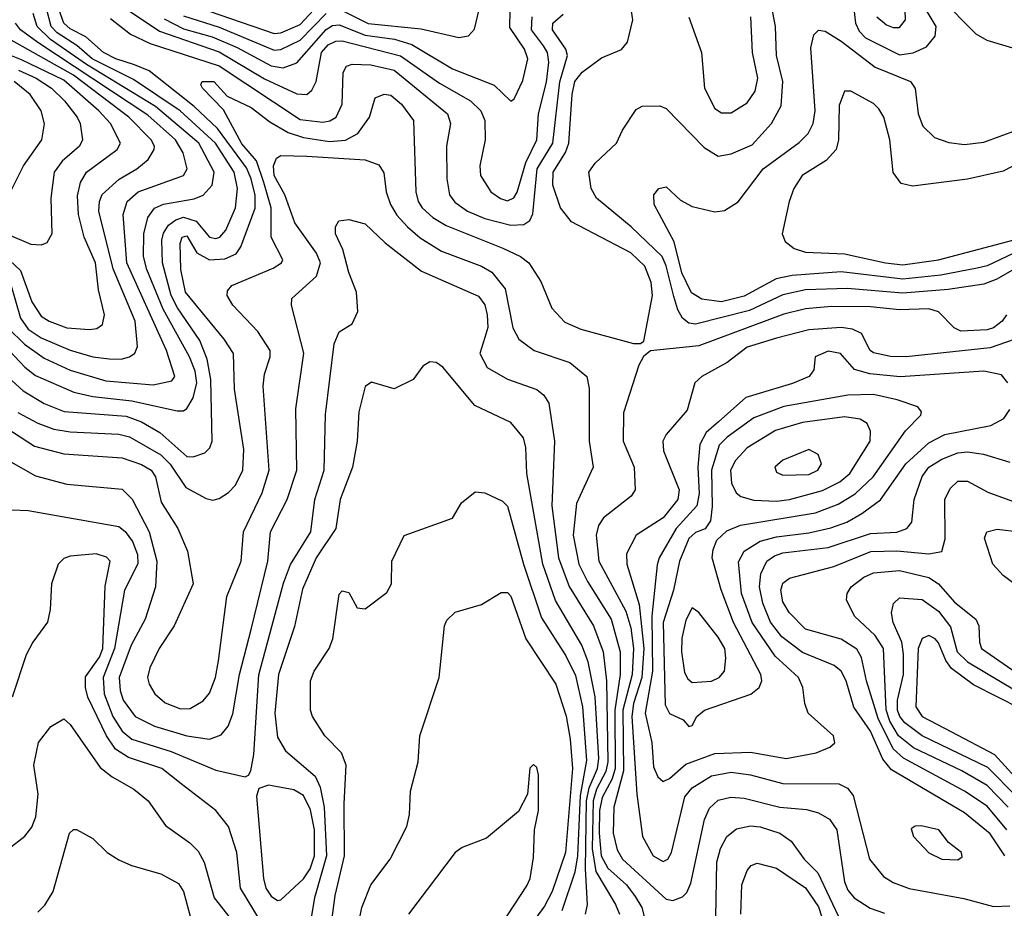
# Model space of a CAD drawing. Extents: x 997026 to 1115308, y 536381 to 619039.
# Tile 325 of 484: x 1024529 to 1027568, y 594683 to 597426. Entities that reach past the tile are written whole.
import ezdxf

# ---------------------------------------------------------------- set-up
doc = ezdxf.new("R2010")
doc.units = 0

msp = doc.modelspace()

# ---------------------------------------------------------------- linework, layer by layer
at = {"layer": '0CON20XD'}
for points in [[(1027099.1, 597505), (1027108.5, 597415), (1027120.6, 597390.6), (1027140, 597370), (1027245, 597317.8), (1027286.9, 597323.1), (1027327.9, 597342.1), (1027355.2, 597374.8), (1027357.5, 597405), (1027309.9, 597485)], [(1027595, 597337.8), (1027515, 597362), (1027481, 597381), (1027368.9, 597495)], [(1024465, 596180.6), (1024575, 596109.4), (1024665, 596085.6), (1024845, 596073.2), (1024905, 596053.3), (1024935.3, 596035), (1024948, 596015), (1024966.3, 595936.3), (1025017.6, 595855), (1025047.5, 595785), (1025064.4, 595685), (1025006.2, 595555), (1024959.7, 595485), (1024930.8, 595425), (1024924.1, 595395), (1024928.4, 595375), (1024946.2, 595345), (1024977.7, 595317.7), (1025025, 595298.4), (1025055, 595300), (1025095, 595323.8), (1025115, 595347.5), (1025133.4, 595395), (1025142.9, 595447.1), (1025168.8, 595645), (1025212.8, 595755), (1025220.3, 595845), (1025277.5, 595965), (1025299.3, 596035), (1025280.2, 596295), (1025285, 596332), (1025302.1, 596385), (1025301.8, 596405), (1025263.7, 596463.7), (1025186.9, 596545), (1025169.2, 596575), (1025170.8, 596589.2), (1025183.6, 596605), (1025311.6, 596658.4), (1025337.5, 596675), (1025341.8, 596685), (1025305.2, 596755), (1025305.1, 596845), (1025282.9, 596922.9), (1025259.8, 596989.8), (1025215, 597042.8), (1025158, 597148), (1025093.1, 597215), (1025088.5, 597225), (1025092.5, 597235), (1025128.5, 597235), (1025169.7, 597189.7), (1025243.9, 597155), (1025300.8, 597110.8), (1025357.9, 597077.9), (1025405, 597062.2), (1025485, 597049.7), (1025535, 597054.4), (1025573.1, 597075), (1025609.2, 597125), (1025626.7, 597185), (1025653.8, 597196.2), (1025675, 597192.9), (1025707.2, 597165), (1025744.7, 597114.7), (1025752.3, 596895), (1025759.5, 596865), (1025771.6, 596845), (1025804.7, 596815), (1025845, 596790.2), (1026020.3, 596720.3), (1026074.8, 596694.8), (1026101.1, 596675), (1026137.9, 596617.9), (1026171.2, 596535), (1026212, 596492), (1026260.7, 596470.7), (1026424.1, 596425.9), (1026445, 596426.2), (1026456.1, 596433.9), (1026482.8, 596575), (1026477.9, 596615), (1026459.1, 596665), (1026415, 596706.7), (1026232.2, 596802.2), (1026198.3, 596845), (1026174.8, 596915), (1026175.9, 596955), (1026213.8, 597016.2), (1026224.6, 597045), (1026234.1, 597195), (1026242.9, 597235), (1026265, 597263.7), (1026325, 597308.4), (1026386.5, 597333.5), (1026405, 597356), (1026421.8, 597425), (1026412.7, 597485)], [(1024505, 596312.2), (1024540, 596280), (1024605, 596241.6), (1024666.7, 596216.7), (1024857.6, 596202.4), (1024904.9, 596184.9), (1024962.1, 596152.1), (1025045, 596077.7), (1025065, 596076.2), (1025100.7, 596089.3), (1025115.7, 596104.3), (1025122.9, 596125), (1025119.4, 596315), (1025108.1, 596378.1), (1025085.3, 596435.3), (1025016.4, 596536.4), (1024996.8, 596575), (1024969.9, 596675), (1024968.2, 596745), (1024972.9, 596767.1), (1024988.4, 596791.6), (1025011.4, 596808.6), (1025035, 596816), (1025074, 596804), (1025115, 596754.4), (1025135, 596750.4), (1025147.1, 596755), (1025165, 596776.2), (1025194.8, 596845), (1025201.6, 596905), (1025191.1, 596955), (1025133.6, 597045), (1025024.9, 597144.9), (1024880.8, 597240.8), (1024752.7, 597305), (1024705.7, 597345.7), (1024645.3, 597385), (1024626.8, 597405), (1024611, 597465)], [(1024855, 597461), (1024960.4, 597390.4), (1025145, 597326.7), (1025285, 597243.8), (1025385, 597196.5), (1025415, 597195.3), (1025431.2, 597208.8), (1025444.3, 597235), (1025460.6, 597325), (1025481.6, 597348.4), (1025505, 597359.9), (1025525, 597360.6), (1025704.2, 597314.2), (1025825, 597229.7), (1025920.9, 597175), (1025952.1, 597145), (1025964.8, 597115), (1025966, 597055), (1025949.5, 596975), (1025951.4, 596945), (1025983.6, 596895), (1026013.5, 596873.5), (1026035, 596867.1), (1026053.9, 596876.1), (1026065, 596893.1), (1026091.9, 596985), (1026125.4, 597055), (1026130.8, 597135), (1026155, 597233.1), (1026162.1, 597295), (1026158.5, 597325), (1026145.5, 597345), (1026109.1, 597395), (1026110.7, 597435)], [(1025045, 597475.7), (1025315, 597383.3), (1025335, 597385.7), (1025395, 597411.5), (1025465, 597486.3)], [(1025525, 597454), (1025605, 597413.9), (1025767.9, 597397.9), (1025885, 597370.9), (1025914.4, 597375.6), (1025933.3, 597396.7), (1025951.1, 597475)], [(1027633.1, 596675), (1027544.9, 596625.1), (1027505, 596610), (1027395, 596593.2), (1027255, 596582), (1027083.6, 596596.4), (1026955, 596592.2), (1026885, 596576.9), (1026781.7, 596528.3), (1026615, 596486), (1026595, 596488.7), (1026574.9, 596504.9), (1026560.3, 596530.3), (1026548.5, 596571.5), (1026525, 596666.2), (1026511.7, 596695), (1026416.4, 596786.4), (1026309.1, 596875), (1026293.5, 596905), (1026285.5, 596955), (1026305, 596982.5), (1026371.4, 597045), (1026390, 597085), (1026431.7, 597148.3), (1026450.7, 597159.3), (1026505, 597160), (1026525, 597151.9), (1026641.7, 597031.7), (1026685, 597004.6), (1026725, 597011.6), (1026790.1, 597039.9), (1026850, 597105), (1026879.8, 597160.2), (1026884.8, 597235), (1026865.5, 597315.5), (1026862.1, 597405), (1026849.6, 597469.6)], [(1024435, 596469.8), (1024545, 596353.2), (1024577.5, 596327.5), (1024695.9, 596275.9), (1024755, 596263), (1024875, 596249.9), (1025015, 596218.8), (1025035, 596218.8), (1025045, 596225.8), (1025065, 596258.4), (1025075.9, 596305), (1025071.1, 596341.1), (1025053.5, 596385), (1024972.3, 596532.3), (1024921.7, 596655), (1024911.7, 596695), (1024912.8, 596765), (1024924.9, 596815.1), (1024945, 596843.7), (1024973.2, 596856.8), (1025067.6, 596872.4), (1025095.9, 596884.1), (1025123.2, 596915), (1025129.3, 596955), (1025082.2, 597045), (1024948.4, 597158.4), (1024735, 597287.1), (1024624.2, 597365), (1024583.1, 597405), (1024570.5, 597445)], [(1024523.3, 596213.3), (1024585, 596180.3), (1024635, 596162), (1024685, 596153.7), (1024835, 596146.7), (1024867.8, 596137.8), (1024965, 596082.7), (1024993.5, 596053.5), (1025041.5, 595981.5), (1025105, 595947.5), (1025125, 595942.3), (1025145, 595948.2), (1025173.4, 595966.6), (1025195, 595989.6), (1025218.4, 596035), (1025220.9, 596099.1), (1025192.2, 596285), (1025189.1, 596395), (1025159.9, 596439.9), (1025041.3, 596585), (1025027, 596655), (1025024.2, 596735), (1025030.9, 596755), (1025045, 596758.2), (1025076.3, 596706.3), (1025115, 596684.3), (1025162.2, 596687.8), (1025197, 596703), (1025211.4, 596725), (1025256, 596844), (1025255.6, 596884.4), (1025243.5, 596935), (1025229, 596969), (1025139.9, 597089.9), (1025067.9, 597157.9), (1024928.3, 597268.3), (1024883.4, 597286.6), (1024826.3, 597305), (1024787.9, 597325), (1024733.3, 597373.3), (1024685, 597397.2), (1024665.1, 597415), (1024650.9, 597455)], [(1024809.5, 597429.5), (1024871.6, 597381.6), (1024932, 597352), (1025145, 597283), (1025395, 597118.1), (1025465, 597109.8), (1025486.5, 597113.5), (1025505.9, 597125), (1025524.4, 597165), (1025527.6, 597262.4), (1025537.8, 597282.2), (1025555, 597288.4), (1025613.2, 597286.8), (1025685, 597270.1), (1025849.2, 597135), (1025858.9, 597105), (1025846.9, 597035), (1025847.9, 596935), (1025855.7, 596885.7), (1025872.2, 596862.2), (1025911.5, 596835), (1025965, 596812.5), (1026045, 596791.5), (1026085, 596793.5), (1026103.9, 596806.1), (1026113.2, 596826.8), (1026126, 596965), (1026174.9, 597045), (1026196.1, 597233.9), (1026219.7, 597315), (1026214.8, 597335), (1026173.4, 597395), (1026174.4, 597415), (1026206.9, 597443.1)], [(1024975, 597428.5), (1025035, 597398), (1025122.9, 597372.9), (1025199.9, 597339.9), (1025305, 597283.1), (1025342.5, 597277.5), (1025385, 597292.5), (1025475, 597395.1), (1025495, 597407.6), (1025515, 597409.9), (1025595, 597378), (1025686.1, 597366.1), (1025739.3, 597349.3), (1025865, 597274.1), (1025993.3, 597223.3), (1026045, 597174), (1026055, 597182), (1026081.9, 597238.1), (1026097.7, 597305), (1026087.2, 597335), (1026042, 597402), (1026042.6, 597455)], [(1025035, 597438), (1025145, 597402.9), (1025315, 597331.3), (1025335, 597334.1), (1025395, 597362.4), (1025475, 597445.4)], [(1026595, 597433.3), (1026633.3, 597325), (1026643.2, 597215), (1026675, 597151.8), (1026695, 597138.7), (1026725, 597138), (1026775, 597168.8), (1026798.9, 597205), (1026807.2, 597245), (1026790.7, 597325), (1026785.9, 597435)], [(1027175, 597434.3), (1027205, 597410), (1027225, 597401.6), (1027245, 597401.6), (1027262.9, 597425), (1027261.9, 597455)], [(1024493.4, 596473.4), (1024544, 596424), (1024605, 596381.2), (1024685, 596343.6), (1024795, 596310.9), (1024941.4, 596298.6), (1024998.6, 596311.4), (1025007.8, 596325), (1024981.8, 596405), (1024860.1, 596675), (1024848.9, 596825), (1024861.1, 596865), (1024895, 596894.8), (1025035, 596945.4), (1025046.2, 596965), (1025034, 597015), (1025009.7, 597055), (1024925, 597131.2), (1024585.4, 597355), (1024531.5, 597395), (1024516.2, 597415)], [(1024501.2, 596611.2), (1024531.4, 596505), (1024555, 596470.9), (1024595, 596444.1), (1024685, 596406.2), (1024755, 596385.5), (1024805, 596378.7), (1024841.9, 596378.1), (1024868.1, 596385), (1024885, 596396.7), (1024892.4, 596417.6), (1024885.4, 596495), (1024817.3, 596657.3), (1024773.8, 596835), (1024775.2, 596865), (1024784.1, 596885.9), (1024836.4, 596933.6), (1024891.1, 596965), (1024925.9, 596994.1), (1024944.7, 597025), (1024945.7, 597035), (1024934.8, 597055), (1024866.2, 597125), (1024695, 597255), (1024461.9, 597385)], [(1027595.7, 596704.3), (1027515, 596666.5), (1027485, 596658.5), (1027372.2, 596637.8), (1027255, 596625.3), (1027065, 596647.1), (1026913.5, 596636.5), (1026864.5, 596625.5), (1026765, 596572.1), (1026695, 596554.9), (1026635, 596562.9), (1026603.1, 596583.1), (1026572.8, 596645), (1026549.7, 596739.7), (1026487.5, 596855), (1026486.9, 596885), (1026502, 596905), (1026525, 596910), (1026568.8, 596868.8), (1026605, 596849.5), (1026675, 596832.5), (1026705, 596836.5), (1026746.4, 596863.6), (1026824, 596965), (1026935, 597046.6), (1026963.1, 597075), (1026978.1, 597105), (1026984.4, 597145), (1026971.1, 597338.9), (1026980.6, 597379.4), (1026995, 597393.8), (1027015, 597390.8), (1027065, 597359.7), (1027169.2, 597279.2), (1027278.5, 597235), (1027293.2, 597213.2), (1027302.6, 597135), (1027316.9, 597096.9), (1027352.5, 597062.5), (1027397, 597047), (1027445, 597041.1), (1027505, 597047.9), (1027605.5, 597085)], [(1024417.8, 596757.8), (1024531.7, 596651.7), (1024566.2, 596555), (1024595, 596511.2), (1024620, 596495), (1024675, 596475.2), (1024745, 596469.8), (1024766.9, 596473.1), (1024784.5, 596485), (1024790.7, 596515), (1024772.5, 596592.5), (1024762.7, 596675), (1024728.1, 596755), (1024710.3, 596825), (1024707.7, 596882.3), (1024717.1, 596922.9), (1024735.2, 596954.8), (1024801.8, 597005), (1024830, 597025), (1024840.6, 597045), (1024809, 597105), (1024773, 597145), (1024665, 597239.2), (1024535, 597302.3), (1024415, 597349.7)], [(1024525, 597270.2), (1024580.4, 597245), (1024626.9, 597215), (1024667.9, 597175), (1024706.7, 597125), (1024716.2, 597105), (1024722.8, 597055), (1024713.4, 597035), (1024660.4, 596989.6), (1024635.2, 596954.8), (1024624.8, 596875), (1024628.5, 596765), (1024612.7, 596737.3), (1024595, 596730), (1024565, 596731.9), (1024495, 596761.3)], [(1024505, 596902.9), (1024540.9, 596975), (1024597.2, 597055), (1024605.3, 597104.7), (1024595.2, 597145), (1024561.3, 597195), (1024511.9, 597235)], [(1027751.1, 597055), (1027565, 596957.9), (1027455, 596933.6), (1027285, 596912.2), (1027250.2, 596920.2), (1027225, 596953.8), (1027215.4, 597055), (1027196.2, 597125), (1027180.6, 597150.6), (1027165, 597167.1), (1027095, 597205.6), (1027075, 597205.6), (1027058.8, 597161.2), (1027056.1, 597055), (1027048.8, 597025), (1027018.7, 596991.3), (1026943.9, 596945), (1026919.1, 596905), (1026904.1, 596865), (1026882.2, 596765), (1026891.4, 596741.4), (1026919.6, 596719.6), (1026955, 596708), (1027075, 596703.4), (1027201.4, 596675), (1027255, 596669), (1027365.1, 596684.9), (1027594.5, 596745.5)], [(1024494.8, 596064.8), (1024578.4, 596018.4), (1024675, 595992.3), (1024845, 595976.6), (1024876.1, 595946.1), (1024929, 595845), (1024952.4, 595755), (1024948.2, 595675), (1024916.2, 595575), (1024873.2, 595495), (1024836, 595395), (1024839.1, 595355), (1024848.8, 595325), (1024885.9, 595275), (1024945, 595245.5), (1025045, 595215.2), (1025115, 595204.8), (1025151.5, 595218.5), (1025172.9, 595245), (1025186.8, 595283.2), (1025207.1, 595405), (1025243.6, 595543.6), (1025295.5, 595755), (1025303.5, 595845), (1025354.8, 595945), (1025384.3, 596035), (1025381.6, 596225), (1025406.6, 596396.6), (1025368.5, 596545), (1025369.4, 596565), (1025445, 596634.6), (1025457.6, 596675), (1025445.6, 596705), (1025378.8, 596798.8), (1025347.5, 596885), (1025315, 596944.7), (1025312.3, 596975), (1025321.9, 596998.1), (1025335, 597006.4), (1025415.2, 597004.8), (1025595, 596993), (1025637.8, 596977.8), (1025653.2, 596953.2), (1025660.8, 596895), (1025673.2, 596855), (1025692.9, 596822.9), (1025726.5, 596786.5), (1025765, 596752.7), (1025831.6, 596711.6), (1025955, 596664.8), (1025986.8, 596646.8), (1026027.5, 596595), (1026051.4, 596475), (1026070.2, 596440.2), (1026117.1, 596405), (1026227.6, 596367.6), (1026279.2, 596325), (1026287.1, 596287.1), (1026286.4, 596125), (1026299.2, 596045), (1026247.5, 595932.5), (1026237.3, 595835), (1026254.8, 595745), (1026281.6, 595691.6), (1026354.8, 595575), (1026382.9, 595475), (1026382.2, 595405), (1026366.2, 595295), (1026367.3, 595115), (1026357.7, 595082.3), (1026327.3, 595025), (1026318.9, 594985), (1026317.6, 594915), (1026324.3, 594845), (1026345, 594806.9), (1026402.1, 594755), (1026429.2, 594719.2), (1026449.3, 594685), (1026460.2, 594645)], [(1024505, 595913.3), (1024555, 595911.2), (1024835, 595861.4), (1024855, 595845.9), (1024876.9, 595815), (1024893.2, 595775), (1024894.2, 595745.8), (1024852.3, 595665), (1024822.2, 595485), (1024787.1, 595395), (1024790.2, 595345), (1024816.9, 595275), (1024845, 595229.4), (1024875.4, 595205), (1024996.8, 595166.8), (1025135, 595109.7), (1025225, 595089.2), (1025235.7, 595094.3), (1025242.5, 595107.5), (1025252, 595158), (1025266.8, 595403.2), (1025343.7, 595686.3), (1025365.4, 595744.6), (1025428, 595845), (1025440.3, 595945), (1025469, 596035), (1025473.2, 596206.8), (1025499.6, 596425), (1025515, 596462), (1025555, 596486.7), (1025573.1, 596525), (1025568.9, 596585), (1025545.2, 596645.2), (1025526.8, 596716.8), (1025503.9, 596765), (1025503.8, 596786.2), (1025514, 596805), (1025545, 596809.5), (1025595, 596796.2), (1025657.1, 596737.1), (1025769.3, 596649.3), (1025945, 596572.5), (1025965, 596545.6), (1025972.4, 596515), (1025974.1, 596475.9), (1025965.2, 596444.8), (1025949.5, 596395), (1025972.5, 596352.5), (1026035, 596315.9), (1026125, 596284.5), (1026147.3, 596267.3), (1026162, 596242), (1026179.8, 596125), (1026172.1, 595925), (1026192, 595765), (1026225, 595676.6), (1026300.3, 595555), (1026330.5, 595475), (1026340.3, 595385), (1026344.7, 595135), (1026338.4, 595105), (1026309.7, 595050.3), (1026299.2, 595015), (1026296.2, 594866.2), (1026307, 594797), (1026368.5, 594695), (1026380.2, 594665)], [(1027574.7, 596515), (1027562, 596495), (1027535.4, 596475), (1027515, 596468.2), (1027434.4, 596464.4), (1027413.6, 596475), (1027365, 596524), (1027335, 596533.3), (1027245, 596530.7), (1027155, 596539.3), (1027035, 596540.8), (1026955, 596533.6), (1026887.4, 596517.4), (1026625, 596419.3), (1026475.8, 596404.2), (1026455, 596386.7), (1026440.4, 596359.6), (1026392.8, 596212.8), (1026392.1, 596125), (1026425.4, 596044.6), (1026428.5, 595975), (1026416.9, 595955), (1026331.5, 595888.5), (1026315.5, 595864.5), (1026308.4, 595835), (1026316.3, 595755), (1026400.2, 595600.2), (1026415, 595548.5), (1026423.8, 595485), (1026419.3, 595405), (1026391.1, 595295), (1026392.7, 595107.3), (1026363.1, 594995), (1026361.3, 594915), (1026373.5, 594863.5), (1026389.4, 594835), (1026525, 594710.8), (1026545, 594707.3), (1026575, 594718.1), (1026588.1, 594731.9), (1026600.6, 594760.6), (1026642.6, 594957.4), (1026658.4, 594991.6), (1026685, 595016.3), (1026724.4, 595025.6), (1026765, 595022.8), (1026875, 594995.2), (1026957.9, 594987.9), (1026995, 594978.2), (1027028.2, 594958.2), (1027051.2, 594925), (1027075.2, 594765), (1027085, 594739.1), (1027105.2, 594715.2), (1027153.8, 594683.8), (1027198.1, 594668.1)], [(1027625, 596447.8), (1027525, 596413), (1027265, 596385.6), (1027216.6, 596386.6), (1027165, 596397.1), (1027154.2, 596405), (1027127.7, 596457.7), (1027100.2, 596470.2), (1027065, 596475.5), (1026965, 596469), (1026865, 596442.8), (1026775, 596414.8), (1026712.5, 596367.5), (1026634.5, 596325), (1026613.5, 596305), (1026589.5, 596220.5), (1026524.3, 596145.7), (1026513.8, 596125), (1026516.7, 596095), (1026564.7, 595975), (1026560.7, 595945), (1026515, 595888.7), (1026431.5, 595835), (1026402.5, 595777.5), (1026403.4, 595745), (1026441.2, 595621.2), (1026455.5, 595485), (1026449.5, 595395), (1026424.1, 595315), (1026418.6, 595275), (1026434.4, 595035.6), (1026451.6, 594905), (1026484, 594845), (1026515, 594827.8), (1026529.2, 594835), (1026540.7, 594855), (1026582.6, 595027.4), (1026605, 595055.2), (1026665, 595092), (1026725, 595103.7), (1026785, 595095.2), (1026885, 595067.9), (1027057.3, 595067.3), (1027084.2, 595054.2), (1027101.6, 595031.6), (1027152.4, 594835), (1027195, 594781.5), (1027225, 594762.2), (1027274.1, 594744.1), (1027443.1, 594713.1), (1027535, 594688.1)], [(1027579.6, 596305), (1027559.3, 596329.3), (1027505, 596340.7), (1027246.4, 596323.6), (1027153.1, 596333.1), (1027106.3, 596346.3), (1027063.1, 596395), (1027025, 596402.7), (1026984.2, 596385), (1026980, 596345), (1026965.8, 596325), (1026915, 596303.1), (1026770.1, 596259.9), (1026686.2, 596185), (1026648.4, 596151.6), (1026628.5, 596115), (1026622.5, 596045), (1026626.9, 595963.1), (1026618.8, 595925), (1026555.1, 595855), (1026503.4, 595765), (1026496.6, 595743.4), (1026480.2, 595585), (1026482, 595415), (1026459.6, 595285), (1026480.2, 595195), (1026485, 595119.2), (1026498.8, 595088.8), (1026515, 595074.6)], [(1026275.9, 594665), (1026282, 594695), (1026275.3, 594805.3), (1026278.3, 595015), (1026286.9, 595055), (1026312.7, 595115), (1026317.2, 595145), (1026305.3, 595335.3), (1026283.7, 595443.7), (1026264.2, 595495), (1026183.3, 595633.3), (1026143.5, 595745), (1026094.4, 596025), (1026091.5, 596105), (1026084.3, 596135), (1026045, 596182.8), (1025933.8, 596235), (1025835, 596353.3), (1025815, 596367.5), (1025795, 596370), (1025773.6, 596356.4), (1025743.3, 596315), (1025685, 596286), (1025615, 596307.1), (1025595, 596293.8), (1025576.1, 596215), (1025570.8, 596125), (1025556.1, 596045), (1025518.4, 595945), (1025505.4, 595855.4), (1025444.5, 595765), (1025401.8, 595668.2), (1025377.6, 595552.4), (1025328.3, 595405), (1025316.6, 595285), (1025325, 595211.4), (1025349.3, 595169.3), (1025441, 595091), (1025456.9, 595056.9), (1025468.8, 594995), (1025475.7, 594845), (1025439.3, 594715), (1025429, 594655)], [(1026595, 595243.8), (1026605, 595247.5), (1026619.2, 595275), (1026643.1, 595295), (1026785.6, 595344.4), (1026811.8, 595365), (1026820.3, 595385), (1026816.8, 595405), (1026732.4, 595565), (1026694.2, 595665.8), (1026666.8, 595765), (1026669.2, 595790.8), (1026680.6, 595819.4), (1026711.7, 595848.3), (1026753.9, 595866.1), (1026985, 595903.7), (1027055, 595930.8), (1027107.6, 595962.4), (1027164, 596015), (1027263.7, 596156.3), (1027310.6, 596205), (1027313.1, 596215), (1027301.1, 596231.1), (1027237.7, 596252.3), (1027165, 596268.7), (1027085, 596266.9), (1026887.8, 596232.2), (1026795, 596197.4), (1026712.6, 596137.4), (1026687.8, 596112.2), (1026664.7, 596035.3), (1026666.5, 595923.5), (1026661, 595879), (1026645.3, 595854.7), (1026615, 595842.9), (1026594.7, 595824.7), (1026566.1, 595755), (1026547.1, 595665), (1026515.6, 595565), (1026521, 595311), (1026535, 595284.4), (1026576.7, 595265), (1026595, 595243.8)], [(1026515, 595074.6), (1026535, 595083.3), (1026585, 595128), (1026675, 595160.7), (1026785, 595165.2), (1026895, 595145.7), (1026987.5, 595162.5), (1027029.6, 595180.4), (1027045, 595194.2), (1027041.1, 595215), (1026963.1, 595285), (1026952.2, 595315), (1026945.9, 595365), (1026933.2, 595395), (1026861.1, 595461.1), (1026789.7, 595565), (1026757.1, 595655), (1026747.8, 595752.2), (1026765.7, 595785), (1026815, 595816.6), (1026865, 595830), (1026965, 595841.8), (1027033, 595857), (1027081.8, 595875), (1027128.3, 595901.7), (1027186.5, 595943.5), (1027264.4, 596055), (1027335, 596119.4), (1027385, 596145.5), (1027526.4, 596173.6), (1027567.1, 596195), (1027585, 596222.5)], [(1026865, 595939.5), (1026905, 595944.5), (1027007.6, 595972.4), (1027060.3, 595999.7), (1027091.7, 596025), (1027154.7, 596125), (1027155.3, 596155.3), (1027145, 596179.4), (1027123.1, 596193.1), (1027075, 596200.4), (1026945, 596182.8), (1026861.9, 596158.1), (1026775, 596104.7), (1026738.2, 596065), (1026722.7, 596035), (1026725.8, 595995), (1026740.4, 595965), (1026755, 595954.1), (1026795, 595942.3), (1026865, 595939.5)], [(1026885, 596020), (1026965, 596022.3), (1026992.7, 596035), (1027004.5, 596055), (1026993.6, 596083.6), (1026965, 596098.9), (1026885, 596066.1), (1026860, 596045), (1026865, 596029.4), (1026885, 596020)], [(1027569.4, 594845), (1027525, 594912.5), (1027445, 594977.7), (1027220.2, 595110.2), (1027192.9, 595142.9), (1027155, 595229.3), (1027103.6, 595303.6), (1027080.6, 595385), (1027065.1, 595415.1), (1027042.6, 595432.6), (1026945, 595472.1), (1026881.1, 595521.1), (1026846.5, 595566.5), (1026822.6, 595625), (1026812.3, 595675), (1026816.8, 595715), (1026835.7, 595754.3), (1026858.7, 595771.3), (1026885, 595780.4), (1027025, 595796.9), (1027155, 595839.7), (1027236.2, 595843.8), (1027267.8, 595855), (1027282.9, 595875), (1027290, 595945), (1027315, 596015.4), (1027335.2, 596045), (1027375, 596069.7), (1027425, 596088.4), (1027455, 596091.9), (1027504.4, 596084.4), (1027585, 596059.6)], [(1027575.7, 594925), (1027515, 594997.9), (1027444.9, 595044.9), (1027256.9, 595146.9), (1027225, 595174.8), (1027179.2, 595269.2), (1027143, 595385), (1027127.5, 595457.5), (1027112.8, 595482.8), (1027065, 595513.6), (1026955.1, 595545.1), (1026904, 595596), (1026885, 595629.4), (1026878.4, 595665), (1026885, 595686.9), (1026905, 595702.1), (1027042.2, 595737.8), (1027156.1, 595783.9), (1027236.2, 595786.2), (1027335, 595776.7), (1027375.4, 595784.6), (1027386.1, 595823.9), (1027384.8, 595945), (1027401.1, 595978.9), (1027425, 596001.3), (1027455, 596001.2), (1027517.2, 595967.2), (1027605, 595935.7)], [(1025492.1, 594645), (1025502.6, 594722.6), (1025532, 594845), (1025530.2, 595005), (1025536.9, 595125), (1025522.8, 595162.8), (1025470.6, 595215), (1025432.9, 595275), (1025427.1, 595295), (1025427.1, 595385), (1025438.1, 595415), (1025484.2, 595485), (1025496, 595515), (1025515, 595652.5), (1025525, 595662.5), (1025545, 595657.5), (1025570.7, 595610.7), (1025595, 595607.5), (1025662.3, 595657.7), (1025676.7, 595685), (1025677.5, 595755), (1025716.1, 595833.9), (1025865, 595887.5), (1025892.5, 595935), (1025935, 595968.8), (1025965, 595965.8), (1026019.4, 595939.4), (1026035, 595924.2), (1026084.7, 595745.3), (1026139.5, 595579.5), (1026215, 595462), (1026245, 595401.2), (1026266.4, 595305), (1026279.1, 595139.1), (1026258.9, 595031.1), (1026251.1, 594845), (1026242.7, 594795), (1026202.3, 594675)], [(1027647.7, 595647.7), (1027565, 595710), (1027532.4, 595745), (1027507.5, 595825), (1027514.7, 595845.3), (1027546.6, 595853.4), (1027615, 595844.8)], [(1025313.9, 594575), (1025210.9, 594745), (1025199.3, 594855), (1025174.1, 594935), (1025135, 594985.4), (1025027.7, 595067.7), (1024967.7, 595115), (1024865, 595148.8), (1024825, 595174.1), (1024797, 595215), (1024739.4, 595335), (1024731.9, 595365), (1024732.4, 595397.6), (1024775, 595458.7), (1024785.8, 595485), (1024793, 595677), (1024808.9, 595755), (1024797.2, 595767.2), (1024765, 595777.4), (1024685, 595770.4), (1024665, 595762.5), (1024647.8, 595745), (1024627.1, 595685), (1024623.6, 595605), (1024615, 595566.2), (1024570, 595505), (1024549.5, 595465), (1024505.9, 595335)], [(1027579.9, 594995), (1027515, 595062.2), (1027436.9, 595106.9), (1027288.3, 595178.3), (1027241.5, 595215), (1027215, 595260.5), (1027204.1, 595295.9), (1027195.5, 595485), (1027169.8, 595525), (1027106, 595585), (1027081.2, 595635), (1027083.6, 595655), (1027095.4, 595675), (1027134.7, 595705), (1027165, 595719), (1027245, 595725.2), (1027335, 595704.2), (1027364.7, 595684.7), (1027415, 595627.5), (1027480.3, 595575), (1027489.4, 595555), (1027491.4, 595505), (1027498.1, 595485), (1027618, 595402)], [(1025574.8, 594635), (1025584.7, 594685), (1025613.2, 594755), (1025672.7, 594835), (1025724.2, 594935), (1025732.3, 594972.3), (1025735.6, 595044.4), (1025758.6, 595135), (1025764.4, 595215), (1025824.4, 595395.6), (1025840, 595555), (1025847.3, 595572.7), (1025873, 595597), (1025955, 595620.8), (1026015, 595657.5), (1026035, 595657.8), (1026045, 595646.9), (1026091.2, 595515), (1026184.3, 595375), (1026216.3, 595276.3), (1026228.3, 595205), (1026235.1, 595115), (1026213.5, 594855), (1026172.2, 594735), (1026149.5, 594689.5), (1026065.5, 594575)], [(1027605, 595029.3), (1027517.8, 595117.8), (1027315, 595215.1), (1027260.8, 595255), (1027245.4, 595275), (1027239.1, 595295), (1027238.8, 595325), (1027256.7, 595405), (1027257.3, 595467.3), (1027251.5, 595505), (1027225.2, 595565), (1027219.7, 595595), (1027225.9, 595624.1), (1027245, 595641.8), (1027315, 595636.2), (1027365, 595600.4), (1027402.1, 595552.1), (1027422.6, 595475), (1027455, 595443.5), (1027605, 595354.7)], [(1026605, 595380), (1026665, 595384.3), (1026688.5, 595395), (1026704.6, 595415), (1026709, 595455), (1026705.3, 595484.7), (1026685, 595519.6), (1026625, 595595.6), (1026605, 595610), (1026585, 595572.9), (1026573.4, 595516.6), (1026571.7, 595475), (1026581, 595411), (1026591, 595391), (1026605, 595380)], [(1027619.1, 595299.1), (1027473, 595373), (1027405, 595423.2), (1027388, 595448), (1027365, 595502.4), (1027355, 595515.2), (1027335, 595524.8), (1027315, 595515.9), (1027302.4, 595485), (1027295.1, 595305.1), (1027315, 595274.8), (1027405, 595227.8), (1027538.1, 595158.1), (1027633.3, 595053.3)], [(1024495, 594866.7), (1024545, 594905.6), (1024566.2, 594933.8), (1024579.3, 594965), (1024586, 595035), (1024572.5, 595125), (1024587.1, 595195), (1024625, 595244), (1024665, 595268), (1024685, 595250.8), (1024778, 595118), (1024815, 595089.1), (1024881.2, 595051.2), (1024925.5, 595015), (1024978.9, 594938.9), (1025054.8, 594884.8), (1025079.8, 594859.8), (1025098.8, 594825), (1025129.8, 594715), (1025239.4, 594575)], [(1026016.8, 594633.2), (1026095, 594751.9), (1026104.6, 594775), (1026115, 594840), (1026118.6, 594925), (1026130, 594985), (1026130, 595095), (1026125, 595117.5), (1026115, 595126.7), (1026104.1, 595115.9), (1026096.7, 595035), (1026068.6, 594981.4), (1025970.5, 594899.5), (1025895, 594870.6), (1025873.1, 594855), (1025729.1, 594665)], [(1025325, 594707.3), (1025335, 594709.3), (1025405, 594773.5), (1025425.4, 594804.6), (1025438.9, 594845), (1025439, 594925), (1025426.5, 594986.5), (1025405, 595030.7), (1025375, 595048.9), (1025297.3, 595062.7), (1025267.6, 595052.4), (1025260.5, 595029.5), (1025281.6, 594775), (1025289.4, 594745), (1025305, 594720), (1025325, 594707.3)], [(1024585, 594671.2), (1024607.2, 594692.8), (1024632.2, 594735), (1024682.9, 594915), (1024695, 594926.2), (1024705, 594926), (1024755, 594898), (1024799.2, 594855), (1024835, 594832.2), (1024874.7, 594814.7), (1024965, 594789.7), (1025019.1, 594759.1), (1025034.6, 594735), (1025056.1, 594655)], [(1026678.1, 594655), (1026680.7, 594825), (1026691.9, 594868.1), (1026711.8, 594905), (1026742.1, 594927.9), (1026785, 594938), (1026815, 594934.8), (1026875, 594914.7), (1026910.7, 594890.7), (1026950.7, 594835), (1026992.8, 594792.8), (1027065, 594640.7)], [(1027425, 594833.1), (1027437.7, 594842.3), (1027436, 594855), (1027395.8, 594885.8), (1027365.8, 594925), (1027312.1, 594937.9), (1027293, 594937), (1027281.2, 594928.8), (1027288, 594905), (1027335, 594854.2), (1027375, 594834.5), (1027425, 594833.1)], [(1026754.8, 594664.8), (1026758.6, 594755), (1026775, 594799.4), (1026787.1, 594815), (1026805, 594822.1), (1026865, 594806.9), (1026955, 594746.1), (1026995, 594687.7), (1027037.1, 594557.1)], [(1027535, 594688.1), (1027585, 594690.5)]]:
    msp.add_lwpolyline(points, dxfattribs=at)

doc.saveas('drawing.dxf')
